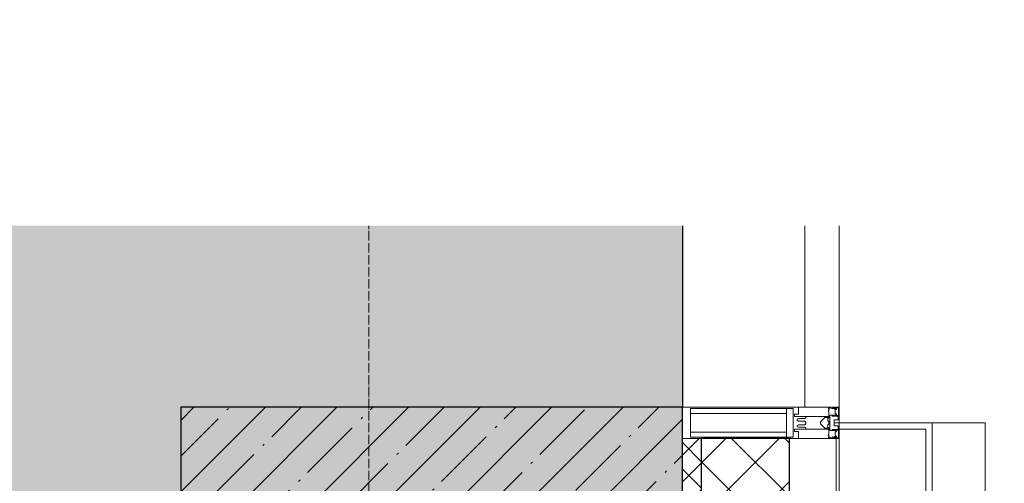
# Model space of a CAD drawing. Header units: millimetres. Extents: x -525784 to 178656, y -69521 to 385150.
# Tile 302 of 389: x -155860 to -154290, y 362373 to 363112. Entities that reach past the tile are written whole.
import ezdxf
from ezdxf import colors
from ezdxf.entities.mleader import LeaderData, LeaderLine
from ezdxf.math import Vec2, Vec3

# ---------------------------------------------------------------- set-up
doc = ezdxf.new("R2010")
doc.units = ezdxf.units.MM
doc.linetypes.add('-D1d1-15x02', pattern=[19, 15, -2, 0, -2])
doc.linetypes.add('DASHDOT', pattern=[25.4, 12.7, -6.35, 0, -6.35])
for name, color, linetype, lineweight in [('_0', 7, 'Continuous', 13), ('A-COLS', 7, 'Continuous', 5), ('A-DETL-GENF', 7, 'Continuous', 5), ('A-GLAZ-CURT', 8, 'Continuous', 5), ('A-GLAZ-CWMG', 8, 'Continuous', 5), ('A-WALL', 7, 'Continuous', 5), ('A-WALL-FNSH', 8, 'Continuous', 5), ('dim_pot', 183, 'Continuous', 9), ('dim_razv', 93, 'DASHDOT', 9), ('I-WALL', 7, 'Continuous', 5), ('S-COLS', 7, 'Continuous', 5), ('S-GRID', 7, 'Continuous', 5)]:
    doc.layers.add(name, color=color, linetype=linetype, lineweight=lineweight)
doc.styles.add('In tre', font='isocpeur.ttf', dxfattribs={"width": 0.8, "oblique": 10})

# ---------------------------------------------------------------- blocks, each defined once
blk = doc.blocks.new('System Panel - A_PAN_Glass-5026850-50_AS_M_L24')
at = {"layer": 'A-GLAZ-CURT'}
for p, q in [((785, 55), (-785, 55)), ((-785, 55), (-785, 0)), ((785, 0), (785, 55)), ((-785, 0), (785, 0))]:
    blk.add_line(p, q, dxfattribs=at)
blk = doc.blocks.new('Rectangular Mullion - R_StandardFrame_50Wx250H-3342622-50_AS_M_L24')
at = {"layer": 'A-GLAZ-CWMG'}
blk.add_line((37450, 17370), (37450, 15800), dxfattribs=at)
blk = doc.blocks.new('Rectangular Mullion - 50Wx250H-2623690-50_AS_M_L24')
at = {"layer": 'A-DETL-GENF'}
for p, q in [((-25, 65.2), (-25, 250)), ((-25, 250), (0, 250)), ((-23, 237.3), (0, 237.3)), ((-23, 237.3), (-23, 73.6)), ((-14.9, 84), (-14.9, 237.3)), ((25, 250), (0, 250)), ((23, 237.3), (0, 237.3)), ((14.9, 84), (14.9, 237.3)), ((23, 237.3), (23, 73.6)), ((25, 65.2), (25, 250)), ((0, 84), (-23, 84)), ((0, 84), (23, 84)), ((-14, 65.2), (-25, 65.2)), ((-0.5, 73.6), (-23, 73.6)), ((-14, 71.3), (-14, 65.2)), ((-10, 71.3), (-14, 71.3)), ((-10, 53), (-10, 71.3)), ((-7, 65.2), (-5.9, 67.3)), ((-7, 65.2), (-7, 54.7)), ((-4.1, 67.3), (-5.9, 67.3)), ((-4.1, 67.3), (-2.9, 65.1)), ((-2.9, 65.1), (-2.9, 54.6)), ((0.5, 73.6), (23, 73.6)), ((4.1, 67.3), (2.9, 65.1)), ((2.9, 65.1), (2.9, 54.6)), ((4.1, 67.3), (5.9, 67.3)), ((7, 65.2), (5.9, 67.3)), ((7, 65.2), (7, 54.7)), ((10, 71.3), (14, 71.3)), ((10, 53), (10, 71.3)), ((14, 71.3), (14, 65.2)), ((14, 65.2), (25, 65.2)), ((-8.7, 53), (-10, 53)), ((-10, 53), (-10, 17)), ((-8.7, 53), (-7, 54.7)), ((-1.3, 53), (-2.9, 54.6)), ((0, 53), (-1.3, 53)), ((0, 53), (1.3, 53)), ((1.3, 53), (2.9, 54.6)), ((8.7, 53), (7, 54.7)), ((8.7, 53), (10, 53)), ((10, 53), (10, 17)), ((-22.3, 17), (-23.8, 17)), ((-23.8, 17), (-23.8, 14.6)), ((-22.3, 17), (-22.3, 16)), ((-22.3, 16), (-21.3, 16)), ((-19, 17.6), (-21.3, 16)), ((-18.4, 16.6), (-19, 17.6)), ((-7.4, 16.6), (-18.4, 16.6)), ((-10, 17), (-7.5, 17)), ((-8.5, 23), (-1.5, 30)), ((-8.5, 18.5), (-8.5, 23)), ((-7.5, 18.5), (-8.5, 18.5)), ((-7.5, 17), (-7.5, 18.5)), ((-7.4, 18), (-7.4, 16.6)), ((-2.6, 18), (-7.4, 18)), ((-2.6, 18), (-2.6, 16.8)), ((-2.6, 16.8), (0, 16.8)), ((-1.5, 30), (0, 30)), ((1.5, 30), (0, 30)), ((2.6, 16.8), (0, 16.8)), ((0, 14.8), (0, 16.8)), ((0, 14.8), (0, 16.8)), ((8.5, 23), (1.5, 30)), ((2.6, 18), (2.6, 16.8)), ((2.6, 18), (7.4, 18)), ((7.4, 18), (7.4, 16.6)), ((7.4, 16.6), (18.4, 16.6)), ((7.5, 18.5), (8.5, 18.5)), ((7.5, 17), (7.5, 18.5)), ((10, 17), (7.5, 17)), ((8.5, 18.5), (8.5, 23)), ((18.4, 16.6), (19, 17.6)), ((19, 17.6), (21.3, 16)), ((22.3, 16), (21.3, 16)), ((22.3, 17), (22.3, 16)), ((22.3, 17), (23.8, 17)), ((23.8, 17), (23.8, 14.6)), ((-23.8, 14.6), (-25, 14.2)), ((-25, 0), (-25, 14.2)), ((-22.5, 10.6), (-23.8, 14.6)), ((-22.5, 10.6), (-23.7, 9.9)), ((-23.7, 1.3), (-23.7, 9.9)), ((-23.7, 1.3), (-11.8, 1.3)), ((-23.2, 10.2), (-22.5, 8)), ((-22.5, 8), (-22.5, 4.5)), ((-21.3, 4.5), (-22.5, 4.5)), ((-21.3, 4.5), (-21.3, 6.5)), ((-21.3, 6.5), (-14.2, 6.5)), ((-14.2, 6.5), (-14.2, 4.5)), ((-13.2, 4.5), (-14.2, 4.5)), ((-13.2, 4.5), (-12.2, 7.2)), ((-12.7, 7.6), (-11.3, 11.4)), ((-12.7, 7.6), (-11.8, 6.9)), ((-12.2, 9), (-12.2, 14.8)), ((-12.2, 14.8), (0, 14.8)), ((-11.8, 1.3), (-11.8, 6.9)), ((-10.5, 11.2), (-11.3, 11.4)), ((-10.5, 1.5), (-10.5, 11.2)), ((-4.8, 1.5), (-10.5, 1.5)), ((0, 8), (-4.8, 8)), ((-4.8, 1.5), (-4.8, 8)), ((12.2, 14.8), (0, 14.8)), ((0, 0), (0, 8)), ((0, 8), (4.8, 8)), ((0, 0), (0, 8)), ((4.8, 1.5), (4.8, 8)), ((4.8, 1.5), (10.5, 1.5)), ((10.5, 11.2), (11.3, 11.4)), ((10.5, 1.5), (10.5, 11.2)), ((12.7, 7.6), (11.3, 11.4)), ((12.7, 7.6), (11.8, 6.9)), ((11.8, 1.3), (11.8, 6.9)), ((23.7, 1.3), (11.8, 1.3)), ((12.2, 9), (12.2, 14.8)), ((13.2, 4.5), (12.2, 7.2)), ((13.2, 4.5), (14.2, 4.5)), ((21.3, 6.5), (14.2, 6.5)), ((14.2, 6.5), (14.2, 4.5)), ((21.3, 4.5), (21.3, 6.5)), ((21.3, 4.5), (22.5, 4.5)), ((22.5, 10.6), (23.8, 14.6)), ((22.5, 10.6), (23.7, 9.9)), ((23.2, 10.2), (22.5, 8)), ((22.5, 8), (22.5, 4.5)), ((23.7, 1.3), (23.7, 9.9)), ((23.8, 14.6), (25, 14.2)), ((25, 0), (25, 14.2)), ((-25, 0), (0, 0)), ((25, 0), (0, 0))]:
    blk.add_line(p, q, dxfattribs=at)
for centre, start, end in [((-0.5, 73.1), 360, 90), ((0.5, 73.1), 90, 180)]:
    blk.add_arc(centre, 0.5, start, end, dxfattribs=at)
blk = doc.blocks.new('Rectangular Mullion - R_StandardFrame_50Wx250H-4038205-50_AS_M_L24')
at = {"layer": 'A-GLAZ-CWMG', "lineweight": 9}
for p, q in [((0, 0), (-50, 0)), ((-50, 0), (-50, -250)), ((0, -250), (0, 0)), ((-50, -250), (0, -250))]:
    blk.add_line(p, q, dxfattribs=at)
blk = doc.blocks.new('RST_AR_KMN_R22_B3_FCD_rvt-1-50_AS_M_L24')
at = {"layer": 'A-WALL'}
h = blk.add_hatch(dxfattribs=at)
h.set_pattern_fill('FP_6', color=256, style=0, pattern_type=2)
h.set_pattern_definition([(45, (0, 0), (-21.213203, 21.213203), []), (135, (0, 0), (-21.213203, -21.213203), [])])
h.paths.add_polyline_path([(37480, 14950), (37480, 15750), (37450, 15750), (37450, 14950)])
h = blk.add_hatch(dxfattribs=at)
h.set_pattern_fill('FP_7', color=256, style=0, pattern_type=2)
h.set_pattern_definition([(45, (0, 0), (-42.42641, 42.42641), []), (135, (0, 0), (-42.42641, -42.42641), [])])
h.paths.add_polyline_path([(37600, 14800), (37620, 14800), (37620, 15750), (37480, 15750), (37480, 14920), (37600, 14920)])
at = {"layer": 'A-COLS', "lineweight": 18}
for p, q in [((37848.3, 15775), (37700, 15775)), ((37700, 15775), (37700, 15765)), ((37700, 15765), (37838.3, 15765)), ((37838.3, 15765), (37838.3, 14710)), ((37848.3, 14700), (37848.3, 15775))]:
    blk.add_line(p, q, dxfattribs=at)
at = {"layer": 'A-COLS'}
for p in [(37848.3, 15775), (37932.7, 14700)]:
    blk.add_line(p, (37932.7, 15775), dxfattribs=at)
at = {"layer": 'A-WALL'}
for p, q in [((37480, 15750), (37450, 15750)), ((37450, 15750), (37450, 14950)), ((37695, 15750), (37620, 15750)), ((37695, 15750), (37695, 14800))]:
    blk.add_line(p, q, dxfattribs=at)
at = {"layer": 'A-WALL', "lineweight": 25}
for p, q in [((37620, 15750), (37480, 15750)), ((37480, 15750), (37480, 14950)), ((37620, 15750), (37620, 14800))]:
    blk.add_line(p, q, dxfattribs=at)
at = {"layer": 'A-WALL-FNSH'}
for p, q in [((37700, 15750), (37695, 15750)), ((37700, 14800), (37700, 15750))]:
    blk.add_line(p, q, dxfattribs=at)
at = {"layer": 'A-GLAZ-CURT', "lineweight": 5, "rotation": 89.99999999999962}
blk.add_blockref('System Panel - A_PAN_Glass-5026850-50_AS_M_L24', (37700, 16585), dxfattribs=at)
at = {"layer": 'A-GLAZ-CWMG', "lineweight": 5}
blk.add_blockref('Rectangular Mullion - R_StandardFrame_50Wx250H-3342622-50_AS_M_L24', (0, 0), dxfattribs=at)
for name, p, rotation in [('Rectangular Mullion - 50Wx250H-2623690-50_AS_M_L24', (37700, 15775), 89.99999999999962), ('Rectangular Mullion - R_StandardFrame_50Wx250H-4038205-50_AS_M_L24', (37700, 15750), 269.9999999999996)]:
    blk.add_blockref(name, p, dxfattribs=dict(at, rotation=rotation))

msp = doc.modelspace()

# ---------------------------------------------------------------- hatches: boundary and pattern name
at = {"layer": '_0', "transparency": 33554534}
h = msp.add_hatch(color=252, dxfattribs=at)
h.dxf.hatch_style = 1
h.paths.add_polyline_path([(-154802.1, 346193.4), (-192753.7, 346193.4), (-192753.7, 376145), (-154802.1, 376145)])
h.paths.add_polyline_path([(-161802.9, 356694.2), (-161802.9, 356294.2), (-161302.9, 356294.2), (-161302.9, 353444.2), (-163402.9, 353444.2), (-163402.9, 354644.2), (-183902.9, 354644.2), (-183902.9, 353444.2), (-186502.9, 353444.2), (-186502.9, 355844.2), (-186002.9, 355844.2), (-186002.9, 356694.2), (-183902.9, 356694.2), (-183902.9, 360744.2), (-179002.9, 360744.2), (-179002.9, 359244.2), (-177402.9, 359244.2), (-177402.9, 365644.2), (-185752.9, 365644.2), (-185752.9, 367444.2), (-185753.5, 367444.2), (-185753.5, 367644.2), (-183902.9, 367644.2), (-183902.9, 367694.2), (-163952.9, 367694.2), (-163952.9, 369444.2), (-160672.9, 369444.2), (-160672.9, 367444.2), (-161752.9, 367444.2), (-161752.9, 365644.2), (-169802.9, 365644.2), (-169802.9, 356694.2)], flags=16)
at = {"layer": 'S-COLS'}
h = msp.add_hatch(dxfattribs=at)
h.set_pattern_fill('FP_1', color=256, style=0, pattern_type=2)
h.set_pattern_definition([(45, (-192252.935, 346694.18), (-57.02463, 57.02463), []), (45, (-192195.91, 346694.18), (-57.02463, 57.02463), [100.806, -20.161, 3.353, -16.808])])
h.paths.add_polyline_path([(-154802.9, 361644.2), (-154802.9, 362494.2), (-155602.9, 362494.2), (-155602.9, 361644.2), (-155269.3, 361644.2)])

# ---------------------------------------------------------------- linework, layer by layer
at = {"layer": 'I-WALL'}
for p, q in [((-154802.9, 362494.2), (-154802.9, 364064.2)), ((-154802.1, 364064.2), (-154802.1, 362494.2))]:
    msp.add_line(p, q, dxfattribs=at)
at = {"layer": 'S-COLS', "lineweight": 25}
for p, q in [((-155602.9, 362494.2), (-155602.9, 361844.2)), ((-154802.9, 362494.2), (-155602.9, 362494.2)), ((-154802.9, 361644.2), (-154802.9, 362494.2))]:
    msp.add_line(p, q, dxfattribs=at)
at = {"layer": 'S-GRID', "linetype": '-D1d1-15x02'}
msp.add_line((-155302.9, 344232.7), (-155302.9, 377280.3), dxfattribs=at)

# ---------------------------------------------------------------- block references
at = {"lineweight": 5}
msp.add_blockref('RST_AR_KMN_R22_B3_FCD_rvt-1-50_AS_M_L24', (-192252.9, 346694.2), dxfattribs=at)

# ---------------------------------------------------------------- next in the draw order: leaders
at = {"layer": 'dim_pot', "color": 0, "linetype": 'ByBlock'}
ml = msp.add_multileader_mtext('Standard', dxfattribs=at)
ml.set_content('Лючок 400х400 для обслуживания запотолочных пожарных извещателей, расположение уточнить по месту', style='In tre')
ml.set_leader_properties()
ml.build(insert=Vec2(0, 0))
ml.multileader.update_dxf_attribs({"text_left_attachment_type": 6, "text_right_attachment_type": 6, "dogleg_length": 1, "arrow_head_size": 0, "scale": 50})
ctx = ml.context
ctx.base_point, ctx.scale, ctx.char_height, ctx.arrow_head_size, ctx.landing_gap_size, ctx.plane_origin = Vec3(-168997.2, 361450.2), 50, 200, 0, 4.5, Vec3(-162137.4, 366238.8)
ctx.left_attachment, ctx.right_attachment = 6, 6
notes = []
notes.append((ctx, [(1, (1, 1, 0), (-169047.2, 361450.2), (1, 0), 50, [(0, [(-173402.9, 358476.8), (-173402.9, 364010.1)], 0, [])])]))
ctx.mtext.insert, ctx.mtext.width, ctx.mtext.defined_height, ctx.mtext.flow_direction = Vec3(-168992.7, 361710.2), 3669.399, 696.6, 5
ctx.mtext.has_bg_fill, ctx.mtext.bg_color, ctx.mtext.bg_scale_factor, ctx.mtext.bg_transparency, ctx.mtext.use_window_bg_color = 1, -1027028792, 1.5, 0, 1
for ctx, leaders in notes:
    for number, flags, end, landing, length, lines in leaders:
        leader = LeaderData()
        leader.index, (leader.has_last_leader_line, leader.has_dogleg_vector, leader.attachment_direction) = number, flags
        leader.last_leader_point, leader.dogleg_vector, leader.dogleg_length = Vec3(end), Vec3(landing), length
        for number, points, colour, breaks in lines:
            line = LeaderLine()
            line.index, line.vertices, line.color, line.breaks = number, Vec3.list(points), colors.encode_raw_color(colour), breaks
            leader.lines.append(line)
        ctx.leaders.append(leader)

# ---------------------------------------------------------------- next in the draw order: leaders
at = {"layer": 'dim_razv', "color": 0, "linetype": 'ByBlock'}
ml = msp.add_multileader_mtext('Standard', dxfattribs=at)
ml.set_content('Стекло градиентное цветное (цвет согласно концепта)', style='In tre')
ml.set_leader_properties()
ml.build(insert=Vec2(0, 0))
ml.multileader.update_dxf_attribs({"text_left_attachment_type": 6, "text_right_attachment_type": 6, "dogleg_length": 1, "arrow_head_size": 0, "scale": 50})
ctx = ml.context
ctx.base_point, ctx.scale, ctx.char_height, ctx.arrow_head_size, ctx.landing_gap_size, ctx.plane_origin = Vec3(-181356.9, 362843.4), 50, 200, 0, 4.5, Vec3(-167189.2, 363532.6)
ctx.left_attachment, ctx.right_attachment = 6, 6
notes = []
notes.append((ctx, [(0, (1, 1, 0), (-178286.6, 362843.4), (-1, 0), 50, [(0, [(-174736, 360919.2), (-174736, 361826.2)], 0, [])])]))
ctx.mtext.insert, ctx.mtext.width, ctx.mtext.defined_height, ctx.mtext.flow_direction = Vec3(-181352.4, 363083.4), 3092.716, 696.6, 5
ctx.mtext.has_bg_fill, ctx.mtext.bg_color, ctx.mtext.bg_scale_factor, ctx.mtext.bg_transparency, ctx.mtext.use_window_bg_color = 1, -1027028792, 1.5, 0, 1
for ctx, leaders in notes:
    for number, flags, end, landing, length, lines in leaders:
        leader = LeaderData()
        leader.index, (leader.has_last_leader_line, leader.has_dogleg_vector, leader.attachment_direction) = number, flags
        leader.last_leader_point, leader.dogleg_vector, leader.dogleg_length = Vec3(end), Vec3(landing), length
        for number, points, colour, breaks in lines:
            line = LeaderLine()
            line.index, line.vertices, line.color, line.breaks = number, Vec3.list(points), colors.encode_raw_color(colour), breaks
            leader.lines.append(line)
        ctx.leaders.append(leader)

# ---------------------------------------------------------------- next in the draw order: leaders
ml = msp.add_multileader_mtext('Standard', dxfattribs=at)
ml.set_content('Вертикально расположенная бегущая строка (время/дата/t%%D/этаж)', style='In tre')
ml.set_leader_properties()
ml.build(insert=Vec2(0, 0))
ml.multileader.update_dxf_attribs({"text_left_attachment_type": 6, "text_right_attachment_type": 6, "dogleg_length": 1, "arrow_head_size": 0, "scale": 50})
ctx = ml.context
ctx.base_point, ctx.scale, ctx.char_height, ctx.arrow_head_size, ctx.landing_gap_size, ctx.plane_origin = Vec3(-169130.9, 363634), 50, 200, 0, 4.5, Vec3(-159527.1, 364284.2)
ctx.left_attachment, ctx.right_attachment = 6, 6
notes = []
notes.append((ctx, [(1, (1, 1, 0), (-169180.9, 363634), (1, 0), 50, [(1, [(-172510.6, 361694.2)], 0, [])])]))
ctx.mtext.insert, ctx.mtext.width, ctx.mtext.defined_height, ctx.mtext.flow_direction = Vec3(-169126.4, 363894), 3092.716, 696.6, 5
ctx.mtext.has_bg_fill, ctx.mtext.bg_color, ctx.mtext.bg_scale_factor, ctx.mtext.bg_transparency, ctx.mtext.use_window_bg_color = 1, -1027028792, 1.5, 0, 1
for ctx, leaders in notes:
    for number, flags, end, landing, length, lines in leaders:
        leader = LeaderData()
        leader.index, (leader.has_last_leader_line, leader.has_dogleg_vector, leader.attachment_direction) = number, flags
        leader.last_leader_point, leader.dogleg_vector, leader.dogleg_length = Vec3(end), Vec3(landing), length
        for number, points, colour, breaks in lines:
            line = LeaderLine()
            line.index, line.vertices, line.color, line.breaks = number, Vec3.list(points), colors.encode_raw_color(colour), breaks
            leader.lines.append(line)
        ctx.leaders.append(leader)

# ---------------------------------------------------------------- next in the draw order: leaders
ml = msp.add_multileader_mtext('Standard', dxfattribs=at)
ml.set_content('Вертикально расположенная бегущая строка (время/дата/t%%D/этаж)', style='In tre')
ml.set_leader_properties()
ml.build(insert=Vec2(0, 0))
ml.multileader.update_dxf_attribs({"text_left_attachment_type": 6, "text_right_attachment_type": 6, "dogleg_length": 1, "arrow_head_size": 0, "scale": 50})
ctx = ml.context
ctx.base_point, ctx.scale, ctx.char_height, ctx.arrow_head_size, ctx.landing_gap_size, ctx.plane_origin = Vec3(-181294, 364477.3), 50, 200, 0, 4.5, Vec3(-162031, 363442.1)
ctx.left_attachment, ctx.right_attachment = 6, 6
notes = []
notes.append((ctx, [(0, (1, 1, 0), (-178335.7, 364477.3), (-1, 0), 50, [(1, [(-174736.9, 361319.4)], 0, [])])]))
ctx.mtext.insert, ctx.mtext.width, ctx.mtext.defined_height, ctx.mtext.flow_direction = Vec3(-181289.5, 364737.3), 3092.716, 696.6, 5
ctx.mtext.has_bg_fill, ctx.mtext.bg_color, ctx.mtext.bg_scale_factor, ctx.mtext.bg_transparency, ctx.mtext.use_window_bg_color = 1, -1027028792, 1.5, 0, 1
for ctx, leaders in notes:
    for number, flags, end, landing, length, lines in leaders:
        leader = LeaderData()
        leader.index, (leader.has_last_leader_line, leader.has_dogleg_vector, leader.attachment_direction) = number, flags
        leader.last_leader_point, leader.dogleg_vector, leader.dogleg_length = Vec3(end), Vec3(landing), length
        for number, points, colour, breaks in lines:
            line = LeaderLine()
            line.index, line.vertices, line.color, line.breaks = number, Vec3.list(points), colors.encode_raw_color(colour), breaks
            leader.lines.append(line)
        ctx.leaders.append(leader)

doc.saveas('drawing.dxf')
